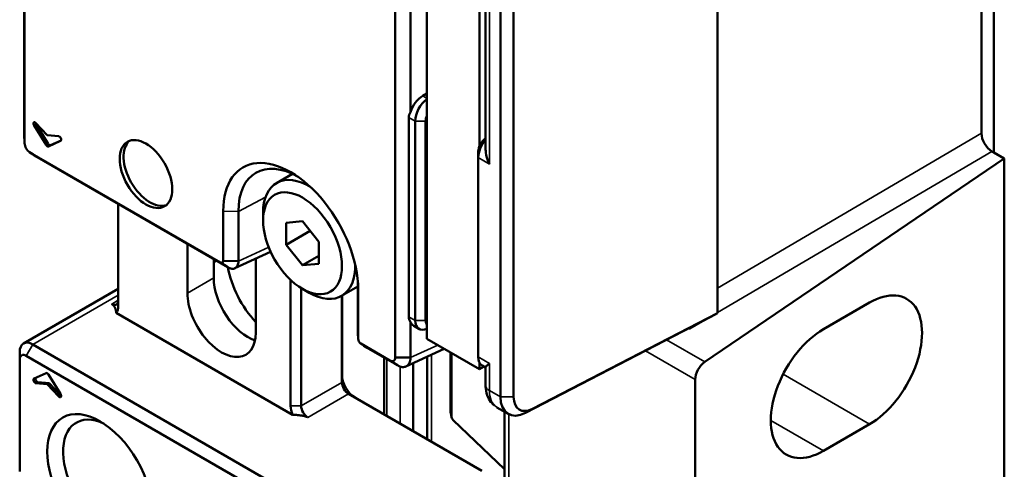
# Model space of a CAD drawing. Header units: millimetres. Extents: x 0 to 4638, y -120 to 1188.
# Tile 258 of 276: x 1533 to 1569, y 471 to 487. Entities that reach past the tile are written whole.
import ezdxf

# ---------------------------------------------------------------- set-up
doc = ezdxf.new("R2010")
doc.units = ezdxf.units.MM
doc.header["$LTSCALE"] = 2
doc.layers.add('Sichtbar (ISO)', color=7, linetype='Continuous', lineweight=50)
doc.layers.add('Sichtbar schmal (ISO)', color=7, linetype='Continuous', lineweight=35)

msp = doc.modelspace()

# ---------------------------------------------------------------- linework, layer by layer
at = {"layer": 'Sichtbar (ISO)'}
for p, q in [((1558.3861, 516.7356), (1558.3861, 476.5298)), ((1547.9733, 475.6092), (1547.9733, 509.1476)), ((1550.6079, 473.5282), (1550.6079, 507.6422)), ((1551.0793, 507.6422), (1551.0793, 473.5282)), ((1549.8589, 499.7884), (1549.8589, 482.5166)), ((1550.0746, 499.6281), (1550.0746, 482.3812)), ((1568.2856, 494.8514), (1568.2856, 482.2789)), ((1567.8439, 494.641), (1567.8439, 482.9681)), ((1533.541, 482.9256), (1533.541, 490.4191)), ((1533.5554, 490.1119), (1533.5554, 482.61)), ((1546.8368, 474.9419), (1546.8368, 487.4655)), ((1547.3835, 487.4573), (1547.3835, 483.7209)), ((1547.9733, 484.3872), (1547.8215, 484.2996)), ((1547.3208, 476.3974), (1547.3208, 483.5292)), ((1534.3242, 482.545), (1533.892, 483.2439)), ((1533.961, 483.3301), (1534.368, 482.899)), ((1533.9627, 483.2848), (1534.3949, 482.5859)), ((1547.549, 483.3975), (1547.549, 476.2656)), ((1547.9261, 476.2656), (1547.9261, 483.3975)), ((1533.541, 482.9256), (1533.5554, 482.61)), ((1534.368, 482.899), (1534.775, 482.8601)), ((1534.8441, 482.6943), (1534.4118, 482.4944)), ((1534.4826, 482.5353), (1534.8596, 482.7096)), ((1533.7456, 482.2804), (1540.5747, 478.3377)), ((1534.0118, 482.1102), (1533.7456, 482.2804)), ((1540.8409, 478.1675), (1534.0118, 482.1102)), ((1549.8118, 482.0911), (1549.8118, 482.3088)), ((1549.8118, 474.9592), (1549.8118, 482.0911)), ((1568.6627, 482.0612), (1557.929, 474.7797)), ((1568.2196, 482.317), (1568.2856, 482.2789)), ((1568.2856, 482.2789), (1568.6627, 482.0612)), ((1568.6627, 430.9192), (1568.6627, 482.0612)), ((1543.1497, 481.5115), (1542.5823, 481.1839)), ((1536.9122, 480.4357), (1536.9122, 476.7689)), ((1540.6708, 478.3932), (1540.6708, 480.1783)), ((1541.2175, 480.17), (1541.2175, 478.3849)), ((1542.0991, 479.8436), (1542.0991, 480.1157)), ((1543.5133, 479.8127), (1542.924, 479.7601)), ((1542.924, 479.7601), (1542.924, 478.9744)), ((1544.1025, 479.0797), (1543.5133, 479.8127)), ((1542.924, 478.9744), (1543.7868, 479.4725)), ((1539.3885, 477.2444), (1539.3885, 479.006)), ((1542.924, 478.9744), (1543.5133, 478.2414)), ((1544.1025, 478.294), (1544.1025, 479.0797)), ((1540.3313, 478.4617), (1540.3313, 477.7887)), ((1542.3707, 478.7244), (1541.0866, 478.1306)), ((1541.8398, 478.4789), (1541.8398, 475.8291)), ((1543.5133, 478.2414), (1544.1025, 478.5816)), ((1540.8409, 478.1675), (1540.5747, 478.3377)), ((1541.2175, 478.3849), (1540.6708, 478.3932)), ((1543.5133, 478.2414), (1544.1025, 478.294)), ((1543.0876, 473.2035), (1543.0876, 477.7156)), ((1543.4647, 477.4231), (1543.4647, 473.2035)), ((1545.493, 477.4757), (1544.9156, 477.1424)), ((1545.493, 475.9164), (1545.493, 477.6976)), ((1533.5162, 475.4403), (1536.9122, 477.401)), ((1543.5133, 477.3941), (1543.749, 477.258)), ((1544.9261, 474.0472), (1544.9261, 477.1484)), ((1544.9334, 477.1527), (1544.9334, 474.2196)), ((1545.5073, 477.3859), (1545.5073, 475.6008)), ((1563.8308, 476.9042), (1562.1809, 475.9516)), ((1536.8407, 476.538), (1543.1591, 472.8901)), ((1558.1504, 476.3933), (1551.5014, 472.9569)), ((1551.7494, 473.0997), (1558.3861, 476.5298)), ((1558.3861, 476.5298), (1558.1504, 476.3933)), ((1547.3835, 476.2038), (1547.3835, 474.9337)), ((1547.6871, 475.9605), (1547.4967, 476.0704)), ((1545.5073, 475.6008), (1545.493, 475.9164)), ((1557.354, 475.9817), (1557.3884, 475.9618)), ((1533.8495, 475.4073), (1545.815, 468.4989)), ((1545.6034, 475.4344), (1546.6465, 474.8321)), ((1545.6034, 475.4344), (1545.8696, 475.2641)), ((1549.8589, 474.5206), (1547.9733, 475.6092)), ((1533.3781, 474.8629), (1533.3781, 475.1351)), ((1545.5793, 468.0907), (1533.6138, 474.999)), ((1546.9127, 474.6619), (1545.8696, 475.2641)), ((1546.4385, 474.9356), (1546.4385, 472.9019)), ((1546.8368, 474.9419), (1547.3835, 474.9337)), ((1547.2215, 474.6166), (1548.5937, 475.251)), ((1547.9828, 474.9686), (1547.9828, 472.0103)), ((1548.8197, 473.0142), (1548.8197, 475.1205)), ((1548.8464, 475.1051), (1548.8464, 472.8379)), ((1533.3781, 474.8629), (1533.3781, 470.8598)), ((1546.6465, 474.8321), (1546.9127, 474.6619)), ((1547.479, 474.7356), (1547.479, 472.3012)), ((1549.8589, 474.7492), (1549.8589, 474.5206)), ((1550.02, 474.6136), (1549.8589, 474.5206)), ((1549.9498, 474.6541), (1550.0746, 474.5821)), ((1550.0746, 474.5889), (1550.0746, 473.9477)), ((1534.3242, 474.3836), (1533.892, 474.1838)), ((1534.8441, 473.6341), (1534.4118, 474.333)), ((1533.961, 474.0179), (1534.368, 473.9791)), ((1534.0318, 474.0588), (1534.4387, 474.0199)), ((1534.4387, 474.0199), (1534.368, 473.9791)), ((1534.368, 473.9791), (1534.775, 473.548)), ((1534.4387, 474.0199), (1534.8457, 473.5888)), ((1557.5847, 462.4109), (1557.5847, 474.1471)), ((1549.9398, 470.8804), (1545.1618, 473.639)), ((1548.8486, 472.8132), (1548.8258, 472.946)), ((1550.8841, 472.9178), (1550.4769, 473.1529)), ((1550.7479, 472.9964), (1550.7479, 469.8657)), ((1548.9115, 472.6968), (1550.7479, 470.9476)), ((1562.1809, 471.5969), (1563.8308, 472.5495))]:
    msp.add_line(p, q, dxfattribs=at)
for centre, major_axis, ratio, start_param, end_param in [((1547.8475, 483.7695), (0.3609, 0.5611), 0.6067281, 0.8668276, 2.023599), ((1548.0204, 483.6697), (-0.3333, -0.5774), 0.5773503, 4.0271582, 5.4977871), ((1548.289, 483.5146), (-0.9681, 0.0214), 0.562044, 5.9339425, 6.2956075), ((1548.209, 483.5608), (0.2, 0.3464), 0.5773503, 1.7705089, 2.3561945), ((1533.9358, 483.2748), (-0.0463, 0.0802), 0.5773503, 5.1024277, 7.9063415), ((1534.0065, 483.3157), (0.0463, -0.0802), 0.5773503, 4.0103541, 4.7647489), ((1534.8002, 482.7758), (-0.0463, 0.0802), 0.5773503, 3.0892328, 5.8931465), ((1550.0946, 482.4721), (-0.2, -0.3464), 0.5773503, 3.9979453, 5.4977871), ((1550.2832, 482.3633), (0.3333, 0.5774), 0.5773503, 1.2438239, 2.3561945), ((1568.2222, 482.7527), (-0.2664, 0.4621), 0.5813116, 0.7895524, 2.3535106), ((1534.368, 482.5759), (0.0463, -0.0802), 0.5773503, 4.7647489, 6.2308254), ((1534.4387, 482.6168), (0.0463, -0.0802), 0.5773503, 4.7647489, 6.2308254), ((1538.045, 481.5854), (-0.6667, 1.1547), 0.5773503, 0.1062659, 3.0353267), ((1543.3552, 478.9358), (-1.5116, 2.6182), 0.5773503, 5.4993901, 7.0685835), ((1543.089, 478.7821), (-1.71, 2.9618), 0.5773503, 3.9269908, 7.0685835), ((1543.749, 479.1631), (-1.1667, 2.0207), 0.5773503, 5.4618264, 7.0685835), ((1542.4998, 477.6254), (1.2, -2.0785), 0.5773503, 4.1407665, 5.0983619), ((1543.749, 479.1631), (1.1667, -2.0207), 0.5773503, 5.4977871, 7.1045442), ((1541.557, 477.0811), (0.8667, -1.5011), 0.5773503, 3.9269908, 5.7080739), ((1563.8308, 474.7268), (1.3333, 2.3094), 0.5773503, 3.9269908, 7.0685835), ((1540.6141, 476.5367), (0.8667, -1.5011), 0.5773503, 3.9269908, 7.0685835), ((1536.6765, 477.1227), (0.1667, -0.2887), 0.5773503, 5.4977871, 7.0685835), ((1536.4879, 477.0138), (0.3, -0.5196), 0.5773503, 0.1963672, 0.7853982), ((1548.289, 476.3827), (-0.9681, 0.0214), 0.562044, 0.0124222, 0.3740872), ((1547.8475, 476.6377), (0.3609, 0.5611), 0.6067281, 2.7469291, 3.1706622), ((1548.0204, 476.5378), (-0.3333, -0.5774), 0.5773503, 5.4977871, 6.968416), ((1548.209, 476.4289), (-0.2, -0.3464), 0.5773503, 5.4977871, 6.0834727), ((1557.391, 476.3974), (0.2664, -0.4621), 0.5813116, 5.4079063, 5.4951032), ((1562.1809, 473.7743), (-1.3333, -2.3094), 0.5773503, 3.9269908, 7.0685835), ((1533.8495, 474.8629), (-0.3333, 0.5774), 0.5773503, 5.4977871, 7.0685835), ((1533.6138, 474.7268), (-0.1667, 0.2887), 0.5773503, 5.4977871, 7.0685835), ((1550.2832, 475.2314), (-0.3333, -0.5774), 0.5773503, 5.4977871, 6.2831853), ((1557.9618, 474.3649), (-0.2667, -0.4619), 0.5773503, 4.0142573, 5.4977871), ((1534.368, 474.3021), (-0.0463, 0.0802), 0.5773503, 4.7647489, 6.2308254), ((1545.3975, 474.0472), (0.3333, -0.5774), 0.5773503, 3.9269908, 5.4977871), ((1533.9358, 474.1023), (-0.0463, 0.0802), 0.5773503, 6.2308254, 9.0347392), ((1534.0065, 474.1431), (-0.0463, 0.0802), 0.5773503, 0.3501521, 2.7515539), ((1545.1618, 473.9112), (-0.1667, 0.2887), 0.5773503, 0.7853982, 2.3561945), ((1534.8002, 473.6032), (0.0463, -0.0802), 0.5773503, 5.1024277, 7.9063415), ((1534.8709, 473.644), (0.0463, -0.0802), 0.5773503, 5.1024277, 5.4144239), ((1551.5507, 474.0725), (-0.6667, -1.1547), 0.5773503, 5.4977871, 7.0162236), ((1551.7864, 473.9364), (-0.5, -0.866), 0.5773503, 5.4977871, 7.0162236), ((1543.5119, 472.9586), (-0.3, 0.5196), 0.5773503, 0.7853982, 1.3744291), ((1543.7004, 473.0674), (0.1667, -0.2887), 0.5773503, 3.9269908, 5.4977871), ((1536.5365, 470.6444), (-1.1333, 1.963), 0.5773503, 5.5825349, 10.1254284), ((1549.08, 472.8639), (-0.184, 0.3188), 0.5773503, 0.7853982, 1.0022732), ((1548.9407, 472.7835), (0.0667, -0.1155), 0.5773503, 3.9269908, 5.1836279)]:
    msp.add_ellipse(centre, major_axis=major_axis, ratio=ratio, start_param=start_param, end_param=end_param, dxfattribs=at)
for centre, major_axis in [((1537.9036, 481.5038), (0.6667, -1.1547)), ((1543.5133, 479.0271), (-1, 1.7321)), ((1536.2536, 470.4811), (-1.3333, 2.3094))]:
    msp.add_ellipse(centre, major_axis=major_axis, ratio=0.5773503, dxfattribs=at)
for points in [[(1533.5416, 482.876), (1533.5408, 482.8928), (1533.5406, 482.9093), (1533.541, 482.9256)], [(1533.5557, 482.5966), (1533.5511, 482.6895), (1533.5463, 482.7828), (1533.5416, 482.876)], [(1533.9691, 482.1355), (1533.8908, 482.1862), (1533.8123, 482.237), (1533.7342, 482.2874)], [(1534.0118, 482.1102), (1533.9975, 482.118), (1533.9832, 482.1264), (1533.9691, 482.1355)], [(1545.4933, 475.8735), (1545.4926, 475.8881), (1545.4925, 475.9024), (1545.493, 475.9164)], [(1545.5074, 475.5941), (1545.5028, 475.6869), (1545.4981, 475.7803), (1545.4933, 475.8735)], [(1545.8326, 475.2859), (1545.7542, 475.3366), (1545.6757, 475.3874), (1545.5976, 475.4379)], [(1545.8696, 475.2641), (1545.8572, 475.2707), (1545.8448, 475.278), (1545.8326, 475.2859)], [(1550.4732, 473.1607), (1550.4753, 473.1595), (1550.4773, 473.1583), (1550.4794, 473.1571)]]:
    msp.add_open_spline(points, degree=3, dxfattribs=at)
for points, knots in [([(1533.5554, 482.61), (1533.5552, 482.5524), (1533.5758, 482.4835), (1533.6463, 482.3614), (1533.6957, 482.309), (1533.7456, 482.2804)], [0, 0, 0, 0, 0.5, 0.5, 1, 1, 1, 1]), ([(1550.2112, 481.8605), (1550.1689, 481.9433), (1550.1315, 482.0381), (1550.0861, 482.2178), (1550.0747, 482.3021), (1550.0746, 482.3812)], [0, 0, 0, 0, 0.041943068, 0.041943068, 0.077660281, 0.077660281, 0.077660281, 0.077660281]), ([(1540.5747, 478.3377), (1540.5999, 478.323), (1540.6248, 478.3206), (1540.6604, 478.3412), (1540.6709, 478.364), (1540.6708, 478.3932)], [0, 0, 0, 0, 0.5, 0.5, 1, 1, 1, 1]), ([(1541.2175, 478.3849), (1541.2152, 478.3264), (1541.2041, 478.2746), (1541.164, 478.1902), (1541.1357, 478.1582), (1541.0664, 478.1181), (1541.0261, 478.1103), (1540.9368, 478.1199), (1540.8886, 478.1376), (1540.8409, 478.1675)], [-0.12581821, -0.12581821, -0.12581821, -0.12581821, -0.09417177, -0.09417177, -0.06296796, -0.06296796, -0.03176381, -0.03176381, 0, 0, 0, 0]), ([(1545.5073, 475.6008), (1545.5072, 475.5717), (1545.5176, 475.5369), (1545.5532, 475.4752), (1545.5782, 475.4488), (1545.6034, 475.4344)], [0, 0, 0, 0, 0.5, 0.5, 1, 1, 1, 1]), ([(1546.6465, 474.8321), (1546.6964, 474.803), (1546.7458, 474.7984), (1546.8163, 474.8391), (1546.837, 474.8842), (1546.8368, 474.9419)], [0, 0, 0, 0, 0.5, 0.5, 1, 1, 1, 1]), ([(1547.3835, 474.9337), (1547.3812, 474.8606), (1547.3677, 474.796), (1547.318, 474.6907), (1547.2826, 474.6508), (1547.1959, 474.6008), (1547.1454, 474.5911), (1547.0333, 474.6029), (1546.9728, 474.6248), (1546.9127, 474.6619)], [-0.15727014, -0.15727014, -0.15727014, -0.15727014, -0.11763885, -0.11763885, -0.07863712, -0.07863712, -0.03963539, -0.03963539, 0, 0, 0, 0]), ([(1550.0746, 474.5889), (1550.0747, 474.5996), (1550.0861, 474.6161), (1550.1315, 474.6627), (1550.1689, 474.6947), (1550.2112, 474.7286)], [0.417500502, 0.417500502, 0.417500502, 0.417500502, 0.453217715, 0.453217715, 0.495160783, 0.495160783, 0.495160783, 0.495160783]), ([(1550.3915, 473.2176), (1550.3446, 473.255), (1550.3022, 473.2981), (1550.208, 473.418), (1550.1632, 473.5018), (1550.0977, 473.6884), (1550.0793, 473.7943), (1550.0748, 473.9173), (1550.0746, 473.9325), (1550.0746, 473.9477)], [0.01706487, 0.01706487, 0.01706487, 0.01706487, 0.04781065, 0.04781065, 0.0958298, 0.0958298, 0.14939813, 0.14939813, 0.15692793, 0.15692793, 0.15692793, 0.15692793])]:
    msp.add_open_spline(points, degree=3, knots=knots, dxfattribs=at)
for points, weights, knots in [([(1536.8407, 476.538), (1536.8053, 476.7602), (1536.6891, 476.8433), (1536.6765, 476.8505)], [5.46428571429, 7.43193131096, 7.65, 7.65], [0.41609855, 0.41609855, 0.41609855, 0.91938843, 0.97516665, 0.97516665, 0.97516665]), ([(1543.7004, 472.7953), (1543.5803, 472.8646), (1543.1856, 472.8887), (1543.1591, 472.8901)], [7.65, 7.65, 5.56587309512, 5.46428571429], [0.97516665, 0.97516665, 0.97516665, 1.50825045, 1.53423475, 1.53423475, 1.53423475])]:
    msp.add_rational_spline(points, weights, degree=2, knots=knots, dxfattribs=at)
at = {"layer": 'Sichtbar schmal (ISO)'}
for p, q in [((1550.2112, 499.7678), (1550.2112, 481.8605)), ((1547.9733, 484.212), (1547.8215, 484.2996)), ((1547.3208, 483.5292), (1547.549, 483.3975)), ((1533.9627, 483.2848), (1533.892, 483.2439)), ((1547.9261, 483.3975), (1547.549, 483.3975)), ((1534.8489, 482.6971), (1534.8441, 482.6943)), ((1558.3861, 477.4187), (1567.8439, 482.9681)), ((1534.3949, 482.5859), (1534.3242, 482.545)), ((1534.4826, 482.5353), (1534.4118, 482.4944)), ((1549.8118, 482.0911), (1550.2112, 481.8605)), ((1568.2196, 482.317), (1558.3861, 476.5472)), ((1541.2175, 480.17), (1542.185, 480.673)), ((1541.2175, 480.17), (1540.6708, 480.1783)), ((1541.2175, 478.3849), (1542.3011, 478.8859)), ((1540.3313, 478.333), (1540.4427, 478.3973)), ((1539.3885, 477.2444), (1540.3313, 477.7887)), ((1545.4933, 477.6935), (1545.5073, 477.3859)), ((1536.9122, 477.1755), (1533.8495, 475.4073)), ((1536.6765, 476.8505), (1536.9122, 476.9866)), ((1547.549, 476.2656), (1547.3208, 476.3974)), ((1547.9261, 476.2656), (1547.549, 476.2656)), ((1557.9275, 476.2781), (1557.3884, 475.9618)), ((1533.6138, 474.999), (1533.8495, 475.4073)), ((1547.3835, 474.9337), (1548.3608, 475.3855)), ((1556.5589, 475.5707), (1557.929, 474.7797)), ((1548.139, 475.0408), (1548.139, 471.9201)), ((1550.2112, 474.7286), (1549.8118, 474.9592)), ((1557.5847, 474.1471), (1555.7991, 475.1781)), ((1546.5362, 472.8455), (1546.5362, 474.8793)), ((1547.0076, 474.616), (1547.0076, 472.5733)), ((1550.2112, 474.7286), (1550.2112, 473.7572)), ((1563.8308, 472.5495), (1560.7349, 474.3369)), ((1534.0318, 474.0588), (1533.961, 474.0179)), ((1543.4647, 473.2035), (1544.9261, 474.0472)), ((1534.8457, 473.5888), (1534.775, 473.548)), ((1545.1618, 473.639), (1543.7004, 472.7953)), ((1550.2112, 473.7572), (1550.6079, 473.5282)), ((1550.6079, 473.5282), (1551.0793, 473.5282)), ((1543.0876, 473.2035), (1543.4647, 473.2035)), ((1548.8464, 472.8379), (1548.8197, 473.0142)), ((1550.9041, 472.9069), (1550.9041, 469.5952)), ((1551.5014, 472.9569), (1551.7494, 473.0997)), ((1562.1809, 471.5969), (1560.2953, 472.6856))]:
    msp.add_line(p, q, dxfattribs=at)
msp.add_ellipse((1550.5412, 473.9477), major_axis=(-0.4667, 0), ratio=0.5773503, start_param=0, end_param=0.7853982, dxfattribs=at)
msp.add_open_spline([(1550.2112, 473.7572), (1550.2079, 473.4836), (1550.3023, 473.2701), (1550.4626, 473.1673), (1550.4661, 473.1651), (1550.4697, 473.1629), (1550.4732, 473.1607)], degree=3, knots=[0, 0, 0, 0, 0.5, 0.5, 0.5, 0.51097425, 0.51097425, 0.51097425, 0.51097425], dxfattribs=at)

doc.saveas('drawing.dxf')
